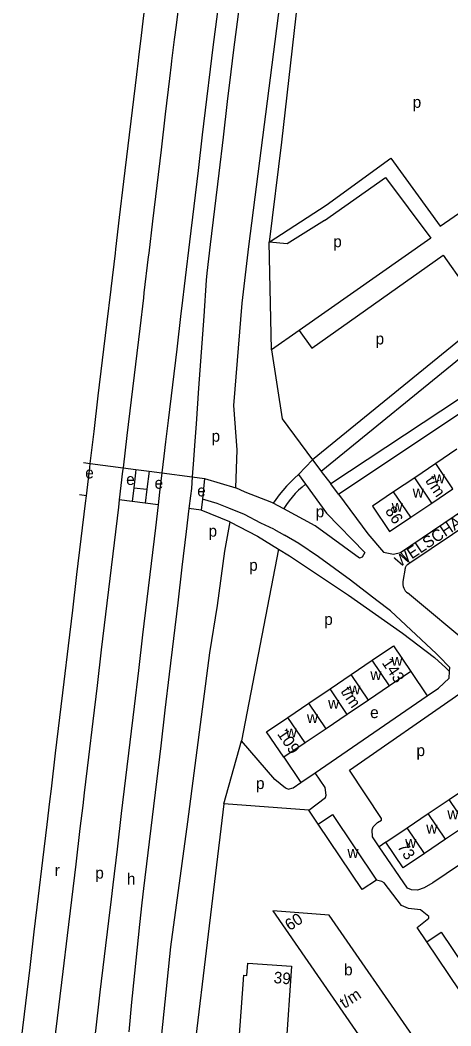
# Model space of a CAD drawing. Extents: x 157569 to 159501, y 382907 to 384670.
# Drawn here: x 157738.6 to 157888.3, y 383461.2 to 383810.7 of the extents above; entities that cross this region are included whole.
import ezdxf

# ---------------------------------------------------------------- set-up
doc = ezdxf.new("R2010")
doc.units = 0
for name, color, linetype in [('BLT_Basislijn', 7, 'Continuous'), ('BLT_Bebouwing', 7, 'Continuous'), ('BLT_Centroide', 7, 'Continuous'), ('BLT_Huisnummer_reeks', 7, 'Continuous'), ('BLT_Onderverdeling_panden', 7, 'Continuous'), ('BLT_Straatnaam_verkleind', 7, 'Continuous'), ('BLT_Vlakafsluiter', 7, 'Continuous')]:
    doc.layers.add(name, color=color, linetype=linetype)

msp = doc.modelspace()

# ---------------------------------------------------------------- linework, layer by layer
at = {"layer": 'BLT_Basislijn'}
for p, q in [((157825.92, 383696.1), (157825.09, 383733.58)), ((157835.48, 383702.88), (157825.92, 383696.1)), ((157891.79, 383699.93), (157840.21, 383657.9)), ((157894.95, 383696.06), (157843.2, 383653.89)), ((157760.57, 383656.99), (157762.94, 383656.67)), ((157835.36, 383652.87), (157840.21, 383657.9)), ((157840.21, 383657.9), (157843.04, 383654.1)), ((157774.34, 383655.16), (157778.8, 383654.57)), ((157778.8, 383654.57), (157783.39, 383653.96)), ((157783.39, 383653.96), (157787.85, 383653.37)), ((157798.37, 383651.98), (157802.63, 383651.41)), ((157835.36, 383652.87), (157837.78, 383649.51)), ((157843.04, 383654.1), (157843.2, 383653.89)), ((157843.2, 383653.89), (157846.54, 383649.54)), ((157802.63, 383651.41), (157801.91, 383644.27)), ((157849.16, 383645.95), (157846.54, 383649.54)), ((157761.6, 383645.43), (157759.21, 383645.73)), ((157778.04, 383648.23), (157782.64, 383647.69)), ((157777.47, 383643.44), (157773.01, 383644)), ((157782.06, 383642.86), (157777.47, 383643.44)), ((157786.53, 383642.3), (157782.06, 383642.86)), ((157801.91, 383644.27), (157801.52, 383640.42)), ((157830.17, 383640.84), (157826.53, 383642.8)), ((157874.02, 383622.13), (157904.29, 383642.61)), ((157801.52, 383640.42), (157797.25, 383640.96)), ((157828.35, 383626.86), (157815.51, 383560.24)), ((157872.4, 383620.24), (157871.61, 383615.59)), ((157900.25, 383589.1), (157873.18, 383611.66)), ((157874.29, 383584.4), (157880.05, 383575.91)), ((157853.07, 383550.04), (157891.35, 383576.71)), ((157809.33, 383538.41), (157815.51, 383560.24)), ((157830.23, 383554.54), (157836.16, 383545.79)), ((157864.12, 383533.31), (157853.07, 383550.04)), ((157864.12, 383532.74), (157864.12, 383533.31)), ((157860.9, 383529.32), (157861.22, 383530.34)), ((157861.22, 383530.34), (157862.75, 383531.87)), ((157862.75, 383531.87), (157864.12, 383532.74)), ((157860.99, 383526.92), (157860.9, 383529.32)), ((157863.35, 383523.49), (157860.99, 383526.92)), ((157905.1, 383526.62), (157881.98, 383510.92)), ((157865.7, 383525.08), (157863.35, 383523.49)), ((157873.23, 383509.1), (157863.35, 383523.49)), ((157874.57, 383508.51), (157873.23, 383509.1)), ((157878.99, 383509.14), (157876.6, 383508.35)), ((157881.98, 383510.92), (157878.99, 383509.14)), ((157876.6, 383508.35), (157874.57, 383508.51))]:
    msp.add_line(p, q, dxfattribs=at)
for points in [[(157813.49, 383648.14), (157814.03, 383661.38), (157812.79, 383676.74), (157815.74, 383712.31), (157818.03, 383731.98), (157830.98, 383833.19), (157836.14, 383876.22), (157839.99, 383907.28), (157844.58, 383941.54), (157850.81, 383984.98), (157854.25, 384011.87), (157856.49, 384038.75)], [(157822.4, 383872.7), (157820.91, 383862.21), (157819.2, 383849.85), (157817.53, 383837.49), (157815.89, 383825.11), (157814.29, 383812.74), (157812.73, 383800.36), (157811.79, 383792.78), (157810.55, 383782.39), (157809.07, 383769.98), (157807.59, 383757.57), (157806.11, 383745.16), (157804.62, 383732.75), (157803.44, 383722.82), (157803.26, 383720.32), (157802.37, 383707.84), (157801.47, 383695.36), (157800.58, 383682.87), (157799.69, 383670.39), (157799.15, 383662.94), (157798.79, 383657.91), (157798.37, 383651.98)], [(157838.62, 383850.06), (157829.34, 383768.34), (157825.09, 383733.58)], [(157770.18, 383717.26), (157770.19, 383717.35), (157771.67, 383729.76), (157771.83, 383731.09), (157773.15, 383742.17), (157774.64, 383754.59), (157776.12, 383767), (157777.6, 383779.41), (157779.09, 383791.82), (157779.66, 383796.62), (157779.81, 383797.88), (157780.71, 383805.32), (157781.32, 383810.29), (157782.65, 383820.88)], [(157794.07, 383819.51), (157792.74, 383808.92), (157792.13, 383803.96), (157791.23, 383796.51), (157791.08, 383795.26), (157790.5, 383790.46), (157789.02, 383778.05), (157787.54, 383765.63), (157786.06, 383753.22), (157784.57, 383740.81), (157783.25, 383729.72), (157783.09, 383728.4), (157781.61, 383715.99), (157781.39, 383714.15)], [(157807.1, 383813.66), (157805.54, 383801.25), (157804.59, 383793.64), (157803.35, 383783.25), (157801.87, 383770.84), (157800.39, 383758.43), (157798.91, 383746.02), (157797.43, 383733.61), (157795.94, 383721.19), (157794.66, 383710.47)], [(157849.16, 383645.95), (157901.4, 383680.85), (157902.2, 383681.76), (157902.2, 383683.83), (157901.03, 383691.15), (157902.59, 383694.05), (157950.12, 383726.54), (157951.51, 383728.33), (157951.56, 383730.31), (157949.83, 383734.99), (157949.96, 383736.96), (157951.53, 383739.07), (157998.59, 383771.01), (158000.27, 383773.05), (157998.84, 383780.62), (157999.18, 383782.35), (158000.27, 383783.91), (158001.13, 383784.78), (158012.48, 383792.44), (158028.06, 383802.67), (158031.54, 383806.22)], [(157844.87, 383746.4), (157867.38, 383762.68), (157884.5, 383739.1), (157933.51, 383772.95)], [(157844.39, 383741.05), (157865.53, 383755.99), (157881.34, 383734.92), (157835.48, 383702.88)], [(157825.09, 383733.58), (157844.87, 383746.4)], [(157844.39, 383741.05), (157831.42, 383732.92), (157825.09, 383733.58)], [(157835.48, 383702.88), (157839.99, 383696.7), (157885.52, 383728.99), (157900.6, 383707.73)], [(157762.94, 383656.67), (157764.26, 383667.7), (157765.74, 383680.12), (157767.22, 383692.53), (157768.71, 383704.94), (157770.18, 383717.26)], [(157781.39, 383714.15), (157780.12, 383703.58), (157778.64, 383691.16), (157777.16, 383678.75), (157775.68, 383666.34), (157774.34, 383655.16)], [(157794.66, 383710.47), (157794.46, 383708.78), (157792.98, 383696.37), (157791.5, 383683.96), (157790.02, 383671.55), (157789.13, 383664.13), (157788.54, 383659.13), (157787.85, 383653.37)], [(157825.92, 383696.1), (157829.61, 383672.1), (157840.21, 383657.9)], [(157897.09, 383695.91), (157896.06, 383693.58), (157895.92, 383692.23), (157897.06, 383685.19), (157896.9, 383683.76), (157895.94, 383682.8), (157891.28, 383679.1), (157846.54, 383649.54)], [(157761.6, 383645.43), (157762.77, 383655.29), (157762.94, 383656.67)], [(157774.34, 383655.16), (157774.19, 383653.93), (157773.01, 383644)], [(157778.8, 383654.57), (157778.66, 383653.39), (157778.04, 383648.23)], [(157783.39, 383653.96), (157782.64, 383647.69)], [(157787.85, 383653.37), (157787.06, 383646.72), (157786.53, 383642.3)], [(157798.37, 383651.98), (157798.08, 383647.93), (157797.78, 383645.44), (157797.25, 383640.96)], [(157835.36, 383652.87), (157833.9, 383651.56), (157832.49, 383650.19), (157831.15, 383648.77), (157829.86, 383647.29), (157828.63, 383645.75), (157827.46, 383644.17), (157826.53, 383642.8)], [(157802.63, 383651.41), (157813.49, 383648.14)], [(157837.78, 383649.51), (157845.02, 383639.43), (157858.34, 383625.69), (157857.42, 383624.05), (157856.44, 383623.73), (157841.12, 383634.96), (157830.17, 383640.84)], [(157837.78, 383649.51), (157836.53, 383648.46), (157835.33, 383647.35), (157834.2, 383646.18), (157833.11, 383644.95), (157832.1, 383643.68), (157831.14, 383642.35), (157830.25, 383640.98), (157830.17, 383640.84)], [(157870.72, 383625.74), (157904.44, 383648.53)], [(157738.57, 383452.74), (157739.05, 383456.7), (157740.53, 383469.12), (157742.01, 383481.53), (157743.49, 383493.94), (157744.98, 383506.35), (157746.46, 383518.76), (157747.94, 383531.18), (157748.9, 383539.16), (157749.43, 383543.59), (157750.91, 383556), (157752.39, 383568.41), (157753.88, 383580.82), (157755.36, 383593.23), (157756.84, 383605.65), (157758.32, 383618.06), (157759.81, 383630.47), (157761.29, 383642.88), (157761.6, 383645.43)], [(157778.04, 383648.23), (157777.47, 383643.44)], [(157782.64, 383647.69), (157782.06, 383642.86)], [(157826.53, 383642.8), (157826.08, 383643.04), (157816.79, 383646.66), (157813.49, 383648.14)], [(157849.16, 383645.95), (157859.42, 383632.22), (157864.83, 383625.85), (157868.35, 383625.18), (157870.72, 383625.74)], [(157773.01, 383644), (157772.71, 383641.52), (157771.23, 383629.1), (157769.74, 383616.69), (157768.26, 383604.28), (157766.78, 383591.87), (157765.29, 383579.46), (157763.81, 383567.05), (157762.33, 383554.63), (157760.85, 383542.22), (157760.32, 383537.8), (157759.36, 383529.81), (157757.88, 383517.4), (157756.4, 383504.99), (157754.91, 383492.58), (157753.43, 383480.16), (157751.95, 383467.75), (157750.46, 383455.34), (157748.98, 383442.93), (157747.55, 383430.97)], [(157786.53, 383642.3), (157785.58, 383634.31), (157784.09, 383621.9), (157782.61, 383609.49), (157781.13, 383597.07), (157779.65, 383584.66), (157778.17, 383572.25), (157776.69, 383559.84), (157775.21, 383547.43), (157773.73, 383535.02), (157772.24, 383522.6), (157770.76, 383510.19), (157770.17, 383505.22), (157769.28, 383497.78), (157767.8, 383485.37), (157766.32, 383472.96), (157766.07, 383470.86), (157764.84, 383460.54), (157763.36, 383448.13), (157761.88, 383435.72), (157760.4, 383423.31), (157759.67, 383417.27)], [(157826.73, 383633.8), (157822.25, 383635.86), (157816.52, 383638.93), (157811.08, 383641.12), (157807.04, 383642.74), (157801.91, 383644.27)], [(157797.25, 383640.96), (157796.3, 383633.03), (157794.82, 383620.62), (157793.34, 383608.21), (157791.86, 383595.8), (157790.37, 383583.38), (157788.89, 383570.97), (157787.41, 383558.56), (157785.93, 383546.15), (157784.45, 383533.74), (157782.97, 383521.32), (157781.49, 383508.91), (157780.89, 383503.94), (157780.1, 383496.49), (157778.81, 383484.05), (157777.54, 383471.62), (157777.33, 383469.52), (157776.31, 383459.17)], [(157811.4, 383636.41), (157801.52, 383640.42)], [(157811.4, 383636.41), (157809.58, 383626.13), (157807.07, 383607.35), (157804.35, 383590.86), (157796.71, 383532.18), (157790.81, 383488.74), (157785.69, 383439.24), (157782.85, 383405.28), (157783.82, 383400.15), (157788.71, 383396.17)], [(157811.4, 383636.41), (157821.07, 383631.38), (157828.35, 383626.86)], [(157826.73, 383633.8), (157830.46, 383631.77)], [(157862.57, 383608.98), (157853.35, 383616.05), (157842.27, 383624.25), (157835.46, 383628.86), (157830.46, 383631.77)], [(157828.35, 383626.86), (157832.15, 383624.5), (157852.68, 383610.91), (157871.4, 383597.72), (157882.53, 383589.27), (157886.54, 383585.65), (157887.77, 383584.42)], [(157872.4, 383620.24), (157872.6, 383620.71), (157872.88, 383621.15), (157873.21, 383621.54), (157873.61, 383621.88), (157874.02, 383622.13)], [(157871.61, 383615.59), (157871.55, 383615.03), (157871.57, 383614.47), (157871.67, 383613.91), (157871.85, 383613.37), (157872.1, 383612.87), (157872.42, 383612.4), (157872.8, 383611.98), (157873.18, 383611.66)], [(157883.27, 383590.51), (157867.22, 383605.41), (157862.57, 383608.98)], [(157887.77, 383584.42), (157887.83, 383585.76), (157884.12, 383589.73), (157883.27, 383590.51)], [(157880.05, 383575.91), (157883.93, 383578.58), (157887.67, 383581.99), (157887.77, 383584.42)], [(157841.05, 383549.14), (157880.05, 383575.91)], [(157831.66, 383543.5), (157830.79, 383543.81), (157827.08, 383546.85), (157815.51, 383560.24)], [(157836.16, 383545.79), (157841.05, 383549.14)], [(157838.84, 383536.19), (157844.7, 383540.62), (157844.91, 383541.36), (157844.54, 383544.08), (157841.05, 383549.14)], [(157831.66, 383543.5), (157833.46, 383543.95), (157836.16, 383545.79)], [(157809.33, 383538.41), (157793.51, 383406.39)], [(157838.84, 383536.19), (157809.33, 383538.41)], [(157842.17, 383531.34), (157838.84, 383536.19)], [(157879.89, 383490.47), (157876.49, 383495.44), (157880.64, 383498.71), (157880.64, 383499.19), (157877.67, 383501.59), (157873.52, 383502.04), (157871.06, 383503.03), (157865.06, 383510.97), (157864.27, 383511.4), (157862.44, 383511.89)]]:
    msp.add_lwpolyline(points, dxfattribs=at)
at = {"layer": 'BLT_Bebouwing'}
for p, q in [((157890.32, 383661.56), (157883, 383656.62)), ((157883, 383656.62), (157875.67, 383651.68)), ((157875.67, 383651.68), (157868.35, 383646.74)), ((157881.61, 383642.89), (157888.93, 383647.83)), ((157874.28, 383637.95), (157881.61, 383642.89)), ((157853.59, 383583.32), (157860.93, 383588.3)), ((157846.25, 383578.34), (157853.59, 383583.32)), ((157866.95, 383579.43), (157859.61, 383574.45)), ((157838.9, 383573.37), (157846.25, 383578.34)), ((157831.56, 383568.39), (157838.9, 383573.37)), ((157859.61, 383574.45), (157852.26, 383569.47)), ((157852.26, 383569.47), (157844.92, 383564.49)), ((157844.92, 383564.49), (157837.57, 383559.52)), ((157887.69, 383539.92), (157895.02, 383544.86)), ((157880.36, 383534.97), (157887.69, 383539.92)), ((157873.03, 383530.02), (157880.36, 383534.97)), ((157857.48, 383508.56), (157842.17, 383531.34)), ((157893.69, 383531.02), (157886.36, 383526.08)), ((157886.36, 383526.08), (157879.03, 383521.13)), ((157862.44, 383511.89), (157857.48, 383508.56)), ((157845.93, 383499.73), (157826.37, 383501.17)), ((157826.37, 383501.17), (157863.4, 383447.65)), ((157875.92, 383456.33), (157845.93, 383499.73)), ((157832.92, 383481.93), (157830.18, 383443.82))]:
    msp.add_line(p, q, dxfattribs=at)
for points in [[(157868.35, 383646.74), (157861.03, 383641.8), (157866.96, 383633.01), (157874.28, 383637.95)], [(157860.93, 383588.3), (157868.28, 383593.27), (157874.29, 383584.4)], [(157874.29, 383584.4), (157866.95, 383579.43)], [(157830.23, 383554.54), (157824.22, 383563.41), (157831.56, 383568.39)], [(157837.57, 383559.52), (157830.23, 383554.54)], [(157842.17, 383531.34), (157847.13, 383534.67), (157862.44, 383511.89)], [(157865.7, 383525.08), (157873.03, 383530.02)], [(157879.03, 383521.13), (157871.7, 383516.19), (157865.7, 383525.08)], [(157879.89, 383490.47), (157884.86, 383493.81), (157900.13, 383471.06)], [(157897.8, 383469.49), (157895.16, 383467.72), (157879.89, 383490.47)], [(157812.42, 383410.35), (157814.03, 383432.61), (157812.99, 383432.69), (157813.62, 383441.39), (157811.1, 383441.59), (157811.62, 383448.74), (157814.14, 383448.59), (157816.34, 383478.83), (157817.38, 383478.75), (157817.69, 383483.05), (157832.92, 383481.93)]]:
    msp.add_lwpolyline(points, dxfattribs=at)
at = {"layer": 'BLT_Onderverdeling_panden'}
for p, q in [((157888.93, 383647.83), (157883, 383656.62)), ((157881.61, 383642.89), (157875.67, 383651.68)), ((157874.28, 383637.95), (157868.35, 383646.74)), ((157866.95, 383579.43), (157860.93, 383588.3)), ((157859.61, 383574.45), (157853.59, 383583.32)), ((157852.26, 383569.47), (157846.25, 383578.34)), ((157844.92, 383564.49), (157838.9, 383573.37)), ((157837.57, 383559.52), (157831.56, 383568.39)), ((157893.69, 383531.02), (157887.69, 383539.92)), ((157886.36, 383526.08), (157880.36, 383534.97)), ((157879.03, 383521.13), (157873.03, 383530.02))]:
    msp.add_line(p, q, dxfattribs=at)
at = {"layer": 'BLT_Vlakafsluiter'}
for p, q in [((157762.94, 383656.67), (157774.34, 383655.16)), ((157787.85, 383653.37), (157798.37, 383651.98)), ((157870.72, 383625.74), (157874.02, 383622.13))]:
    msp.add_line(p, q, dxfattribs=at)

# ---------------------------------------------------------------- texts
at = {"layer": 'BLT_Centroide'}
for s, p in [('p', (157874.98, 383780.23)), ('p', (157847.37, 383731.79)), ('p', (157862.08, 383698.01)), ('p', (157805.08, 383664.2)), ('e', (157761.19, 383651.45)), ('e', (157775.42, 383649.17)), ('w', (157882.3, 383649.75)), ('e', (157785.29, 383647.87)), ('e', (157800.1, 383645.21)), ('w', (157874.98, 383644.81)), ('w', (157867.66, 383639.88)), ('p', (157841.28, 383637.94)), ('p', (157804.04, 383631.22)), ('p', (157818.16, 383619.36)), ('p', (157844.24, 383600.53)), ('w', (157867.61, 383586.34)), ('w', (157860.27, 383581.38)), ('w', (157852.92, 383576.41)), ('w', (157845.58, 383571.42)), ('w', (157838.23, 383566.44)), ('e', (157860.19, 383568.17)), ('w', (157830.89, 383561.47)), ('p', (157876.29, 383554.97)), ('p', (157820.53, 383543.53)), ('w', (157887.03, 383533)), ('w', (157879.7, 383528.06)), ('w', (157872.36, 383523.09)), ('w', (157852.3, 383519.61)), ('r', (157750.59, 383513.31)), ('p', (157764.69, 383512.4)), ('h', (157775.69, 383510.3)), ('b', (157851.14, 383478.78))]:
    msp.add_text(s, height=4, dxfattribs=at).set_placement(p)
at = {"layer": 'BLT_Huisnummer_reeks'}
for s, rotation, p in [('t/m', 304.0112, (157879.18, 383650.73)), ('86', 304.0112, (157865.24, 383640.12)), ('143', 304.1299, (157864.12, 383587.38)), ('t/m', 304.1299, (157849.78, 383577.46)), ('109', 304.1299, (157827.75, 383562.67)), ('73', 304.0076, (157869.47, 383523.43)), ('60', 33.0475, (157832.23, 383494.13)), ('39', 355.1081, (157826.54, 383476.12)), ('t/m', 33.0475, (157851.25, 383467.12))]:
    msp.add_text(s, height=4, rotation=rotation, dxfattribs=at).set_placement(p)
at = {"layer": 'BLT_Straatnaam_verkleind'}
msp.add_text('WELSCHAPSEDIJK', height=4, rotation=33.8624, dxfattribs=at).set_placement((157870.47, 383620.46))

doc.saveas('drawing.dxf')
